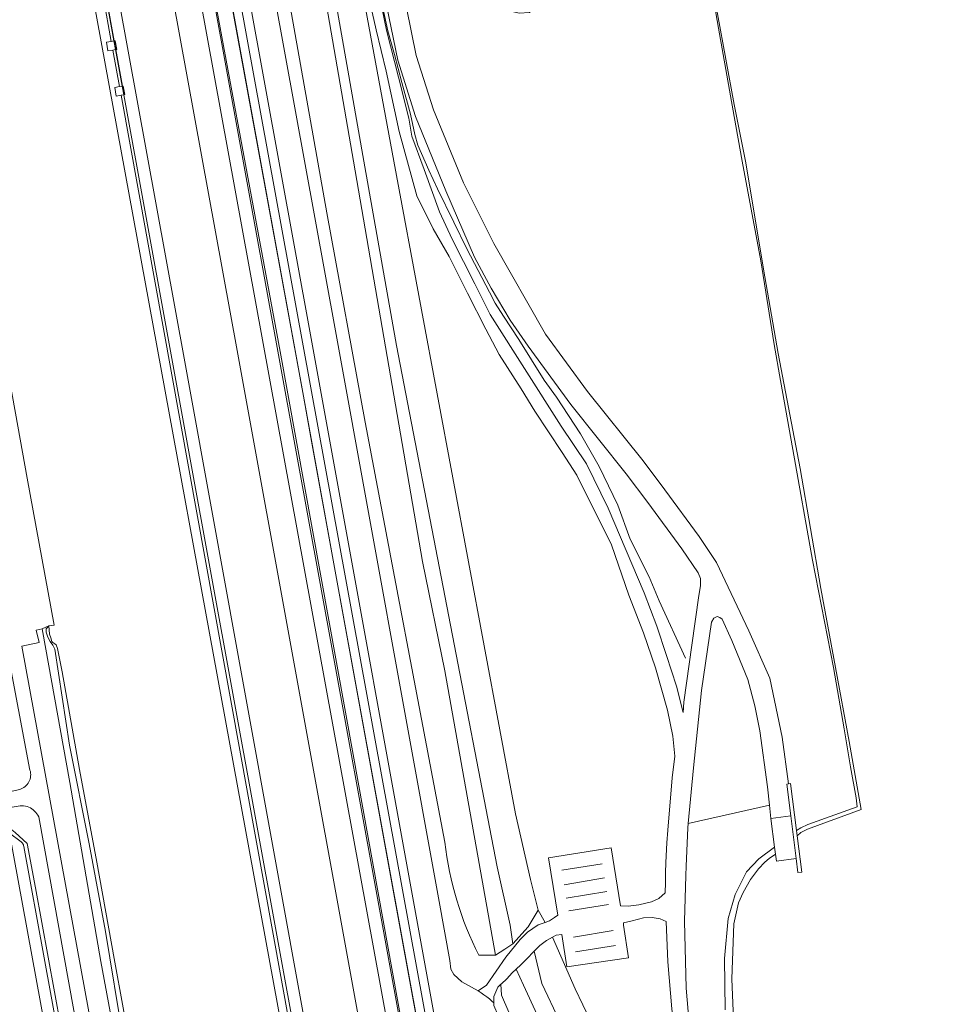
# Model space of a CAD drawing. Header units: metres. Extents: x 89888 to 94270, y 464165 to 468904.
# Tile 353 of 369: x 93266 to 93397, y 467881 to 468020. Entities that reach past the tile are written whole.
import ezdxf

# ---------------------------------------------------------------- set-up
doc = ezdxf.new("R2010")
doc.units = ezdxf.units.M
for name, color, linetype, lineweight in [('G_GRENS_ALGEMEEN_0', 251, 'CONTINUOUS', 13), ('Q_GELUIDSSCHERM_LIJN_0', 251, 'CONTINUOUS', 13), ('T_CULTUURGRENS_0', 251, 'CONTINUOUS', 13), ('T_HEK_0', 251, 'CONTINUOUS', 13), ('T_HEK_LIJN_0', 251, 'CONTINUOUS', 13), ('V_GELEIDECONSTRUCTIE_LIJN_0', 251, 'CONTINUOUS', 13), ('V_WEGGRENS_0', 251, 'CONTINUOUS', 13), ('W_WALBESCHERMING_LIJN_0', 251, 'CONTINUOUS', 13), ('W_WATERGRENS_0', 251, 'CONTINUOUS', 13)]:
    doc.layers.add(name, color=color, linetype=linetype, lineweight=lineweight)

# ---------------------------------------------------------------- blocks, each defined once
blk = doc.blocks.new('OGT_BLOK1_ACAD_1_FMEBLOCK14')
at = {"layer": 'T_CULTUURGRENS_0'}
for points in [[(-15.68, 67.07), (-15.59, 66.28), (-14.78, 64.84), (-14.01, 63.76), (-13.87, 63.37), (-13.94, 62.9), (-17.26, 49.22), (-17.82, 48.55), (-19.29, 48.5), (-20.54, 48.77), (-21.76, 49.22), (-22.56, 49.69), (-23.28, 50.85), (-26.05, 56.34), (-27.38, 59.95), (-27.94, 62.11), (-28.16, 64.22), (-28.5, 67.07)], [(19.9, -67.07), (20.54, -66.72), (21.54, -66.22), (28.5, -63.75), (28.36, -62.48), (27.54, -58.06), (26.64, -52.72), (25.16, -44.02), (22.2, -28.86), (19.4, -13.2), (17.67, -3.47), (16.76, 1.64), (14.87, 13.46), (12.23, 27.54), (11.08, 33.88), (8.9, 46.35), (6.83, 58.33), (5.25, 67.07)]]:
    blk.add_lwpolyline(points, dxfattribs=at)
blk = doc.blocks.new('OGT_BLOK1_ACAD_1_FMEBLOCK7')
at = {"layer": 'T_CULTUURGRENS_0'}
blk.add_line((-5.05, 36.36), (-12.03, 75.89), dxfattribs=at)
blk.add_lwpolyline([(-13.55, 75.89), (-10.09, 57.04), (-6.52, 36.36), (3.23, -20.22), (6.4, -35.67), (13.55, -75.89)], dxfattribs=at)
blk = doc.blocks.new('OGT_BLOK1_ACAD_1_FMEBLOCK4')
at = {"layer": 'V_WEGGRENS_0'}
blk.add_line((-25.14, 123.2), (19.83, -123.2), dxfattribs=at)
blk.add_lwpolyline([(25.14, -122.25), (23.46, -112.53), (-19.57, 123.2)], dxfattribs=at)

msp = doc.modelspace()

# ---------------------------------------------------------------- linework, layer by layer
at = {"layer": 'G_GRENS_ALGEMEEN_0'}
for p, q in [((93372.72, 467907.07), (93373.23, 467903.04)), ((93376.27, 467901.4), (93375.52, 467907.47)), ((93376.43, 467904.6), (93376.32, 467905.38)), ((93373.23, 467903.04), (93373.36, 467902.02))]:
    msp.add_line(p, q, dxfattribs=at)
for points in [[(93279.44, 468016.95), (93278.74, 468016.83), (93278.97, 468015.6), (93279.66, 468015.72)], [(93280.6, 468010.55), (93279.92, 468010.43), (93280.13, 468009.22), (93280.82, 468009.34)], [(93375.22, 467911.96), (93375.47, 467912.01), (93376.32, 467905.38)], [(93366.25, 467880.01), (93366.14, 467887.27), (93366.69, 467892.93), (93367.64, 467896.31), (93369.24, 467899.53), (93371.02, 467901.36), (93373.23, 467903.04)]]:
    msp.add_lwpolyline(points, dxfattribs=at)
at = {"layer": 'Q_GELUIDSSCHERM_LIJN_0'}
msp.add_line((93275.73, 468039.53), (93279.82, 468017.02), dxfattribs=at)
for points in [[(93279.82, 468017.02), (93279.82, 468017.02), (93280.04, 468015.79)], [(93280.04, 468015.79), (93280.04, 468015.79), (93280.98, 468010.61)], [(93280.98, 468010.61), (93280.98, 468010.61), (93281.2, 468009.4)], [(93281.2, 468009.4), (93281.2, 468009.4), (93305.91, 467873.77), (93320.94, 467790.73)]]:
    msp.add_lwpolyline(points, dxfattribs=at)
at = {"layer": 'T_CULTUURGRENS_0'}
for points in [[(93312.07, 468039.53), (93319.41, 468000), (93323.32, 467978.99), (93336.6, 467907.72), (93338.73, 467898.44), (93339.78, 467894.12)], [(93336.21, 467889.34), (93335.85, 467891.98), (93334.01, 467900.23), (93319.75, 467973.95), (93315.15, 468000)], [(93341.83, 467890.3), (93345.02, 467883), (93348.27, 467876.22), (93349.62, 467872.46), (93351.79, 467857.3), (93356.58, 467830.76), (93362.92, 467803.94), (93364.69, 467795.64)], [(93336.68, 467885.76), (93337.74, 467883.52), (93339.65, 467879.33), (93341.72, 467873.23), (93343.29, 467865.71), (93347.35, 467846.35), (93351.7, 467827.83), (93352.74, 467827.02), (93346.44, 467861.85), (93346.3, 467862.77), (93344.69, 467873.28), (93342.83, 467878.45), (93340.32, 467883.73), (93339.23, 467888.33)]]:
    msp.add_lwpolyline(points, dxfattribs=at)
at = {"layer": 'T_HEK_0'}
for points in [[(93342.58, 467893.41), (93341.28, 467901.52), (93350.12, 467902.93), (93351.46, 467894.74)], [(93351.89, 467892), (93352.59, 467887.39), (93343.85, 467886.1), (93343.14, 467890.66)]]:
    msp.add_lwpolyline(points, dxfattribs=at)
at = {"layer": 'T_HEK_LIJN_0'}
for p, q in [((93343.16, 467899.78), (93348.85, 467900.66)), ((93343.47, 467897.71), (93349.18, 467898.68)), ((93343.74, 467895.81), (93349.51, 467896.73)), ((93344.14, 467894.02), (93349.73, 467894.91)), ((93344.8, 467890.31), (93350.43, 467891.23)), ((93345.1, 467888.23), (93350.73, 467889.12))]:
    msp.add_line(p, q, dxfattribs=at)
msp.add_lwpolyline([(93317.51, 468023.23), (93318.55, 468018.45), (93319.47, 468015.09), (93320.54, 468011.13), (93321.73, 468006.67), (93322.34, 468003.78), (93322.8, 468002.28), (93324.32, 467998.75), (93325.57, 467996.1), (93327.87, 467991.4), (93329.72, 467987.6), (93332.91, 467981.5), (93333.7, 467979.93), (93334.91, 467978.12), (93337.07, 467974.78), (93340.67, 467969.04), (93342.41, 467966.65), (93345.78, 467961.47), (93348.42, 467956.84), (93351.07, 467951.38), (93352.83, 467946.59), (93355.48, 467941.22), (93356.93, 467937.86), (93360.62, 467929.76)], dxfattribs=at)
at = {"layer": 'V_GELEIDECONSTRUCTIE_LIJN_0'}
for p, q in [((93279.84, 468017.03), (93275.75, 468039.53)), ((93280.06, 468015.8), (93279.84, 468017.03)), ((93281, 468010.62), (93280.06, 468015.8)), ((93281.22, 468009.41), (93281, 468010.62))]:
    msp.add_line(p, q, dxfattribs=at)
msp.add_lwpolyline([(93320.96, 467790.73), (93305.93, 467873.77), (93281.22, 468009.41)], dxfattribs=at)
at = {"layer": 'V_WEGGRENS_0'}
for p, q in [((93275.34, 468039.53), (93279.44, 468016.95)), ((93285.31, 468038.69), (93297.22, 467973.22)), ((93307.61, 467975.44), (93295.95, 468039.53)), ((93299.57, 468039.53), (93311.12, 467976.01)), ((93289.83, 467971.65), (93277.89, 468037.33)), ((93279.44, 468016.95), (93279.82, 468017.02)), ((93279.82, 468017.02), (93279.84, 468017.03)), ((93280.04, 468015.79), (93279.66, 468015.72)), ((93279.66, 468015.72), (93280.6, 468010.55)), ((93280.06, 468015.8), (93280.04, 468015.79)), ((93280.6, 468010.55), (93280.98, 468010.61)), ((93281.2, 468009.4), (93280.82, 468009.34)), ((93280.82, 468009.34), (93320.49, 467790.64)), ((93280.98, 468010.61), (93281, 468010.62)), ((93281.22, 468009.41), (93281.2, 468009.4)), ((93325.58, 467876.62), (93307.61, 467975.44)), ((93307.66, 467873.51), (93289.83, 467971.65)), ((93270.61, 467934.31), (93269.64, 467933.91)), ((93268.8, 467933.72), (93269.64, 467933.91)), ((93372.52, 467908.97), (93361.01, 467906.35)), ((93372.52, 467908.97), (93372.72, 467907.07)), ((93372.72, 467907.07), (93375.52, 467907.47)), ((93265.04, 467904.98), (93280.24, 467821.9)), ((93340.8, 467892.39), (93339.78, 467894.12))]:
    msp.add_line(p, q, dxfattribs=at)
for points in [[(93333.75, 467887.75), (93331.41, 467887.73), (93330.95, 467888.67), (93330.51, 467889.62), (93330.09, 467890.58), (93329.69, 467891.55), (93329.31, 467892.53), (93328.95, 467893.52), (93328.62, 467894.51), (93328.31, 467895.51), (93328.02, 467896.52), (93327.75, 467897.54), (93327.5, 467898.56), (93327.28, 467899.58), (93327.08, 467900.61), (93326.9, 467901.65), (93326.74, 467902.68), (93326.61, 467903.72), (93315.32, 467963.12), (93309.91, 467992.72), (93303.52, 468028.87), (93301.5, 468039.53)], [(93375.22, 467911.96), (93374.31, 467918.59), (93372.55, 467926.91), (93369.57, 467933.61), (93365.04, 467943.28), (93362.57, 467946.93), (93357.71, 467953.56), (93354.63, 467957.65), (93346.78, 467967.45), (93340.83, 467975.57), (93333.53, 467988.35), (93329.24, 467996.94), (93325.01, 468007.25), (93322.57, 468014.96), (93319.8, 468028.48), (93318.67, 468039.53)], [(93317.11, 468028.07), (93319.94, 468014.28), (93322.45, 468006.32), (93326.76, 467995.81), (93330.78, 467986.44), (93333.15, 467982.05), (93335.82, 467977.55), (93338.37, 467973.85), (93344.4, 467965.63), (93352.26, 467955.81), (93355.3, 467951.77), (93360.12, 467945.2), (93362.43, 467941.79), (93362.77, 467941), (93362.77, 467939.95), (93362.53, 467938.61), (93361.54, 467931.58), (93360.42, 467923.53), (93360.31, 467922.08), (93359.37, 467925.79), (93357.96, 467930.14), (93356.56, 467934.28), (93354.78, 467938.96), (93349.71, 467950.96), (93346.64, 467957.24), (93343.04, 467962.55), (93333.03, 467978.35), (93330.84, 467982.65), (93327.63, 467988.97), (93325.83, 467992.84), (93323.68, 467998.85), (93321.93, 468003.53), (93321.53, 468006.07), (93320.06, 468011.91), (93318.37, 468018.52), (93317.1, 468024.75)], [(93315.3, 468025.72), (93316.88, 468018.56), (93318.29, 468012.73), (93320.13, 468004.21), (93322.63, 467995.12), (93324.96, 467990.43), (93327.24, 467986.52), (93329.83, 467981.34), (93332.38, 467976.25), (93334.31, 467972.7), (93337.38, 467967.82), (93339.31, 467964.66), (93343.18, 467958.83), (93345.28, 467955.62), (93350.15, 467945.79), (93352.61, 467938.63), (93354.72, 467933.32), (93356.39, 467928.36), (93358.1, 467922.39), (93358.85, 467918.71), (93359.15, 467915.9), (93358.76, 467912.82), (93358.14, 467905.43), (93358.01, 467903.63), (93357.84, 467900.84), (93357.83, 467899.41), (93357.83, 467898.03), (93357.76, 467896.55)], [(93279.84, 468017.03), (93279.97, 468017.05), (93280.2, 468015.82), (93280.06, 468015.8)], [(93281, 468010.62), (93281.13, 468010.64), (93281.34, 468009.43), (93281.22, 468009.41)], [(93311.12, 467976.01), (93325.78, 467895.33), (93327.29, 467886.99), (93327.45, 467885.75)], [(93297.22, 467973.22), (93313.81, 467882.07), (93315.13, 467874.81)], [(93361.01, 467906.35), (93361.77, 467914.23), (93362.92, 467925.19), (93364.3, 467934.84), (93364.66, 467935.4), (93365.11, 467935.62), (93365.49, 467935.51), (93365.8, 467935.28), (93367.21, 467932.26), (93369.46, 467926.72), (93370.43, 467923), (93371.15, 467919.48), (93372.25, 467911.53), (93372.52, 467908.97)], [(93298.14, 467786.57), (93297.11, 467792.3), (93295.35, 467801.91), (93293.54, 467810.88), (93291.25, 467822.09), (93289.09, 467833.89), (93286.02, 467849.21), (93283.69, 467862.13), (93281.12, 467875.91), (93278.61, 467891.08), (93276.32, 467903.51), (93273.55, 467917.45), (93271.47, 467931.03), (93271.19, 467931.56), (93270.79, 467932.09), (93270.47, 467932.7), (93270.23, 467933.4), (93270.23, 467933.89), (93270.61, 467934.31)], [(93266.81, 467931.44), (93269.22, 467931.98), (93268.8, 467933.72)], [(93269.64, 467933.91), (93273.57, 467912.16), (93277.96, 467886.87), (93281.9, 467865.49), (93287.14, 467837.98), (93292.52, 467812.51), (93296.05, 467790.9), (93296.59, 467786.28)], [(93295.43, 467786.07), (93294.46, 467790.87), (93294.28, 467791.53), (93294.07, 467792.19), (93293.85, 467792.83), (93293.6, 467793.47), (93293.33, 467794.1), (93293.04, 467794.72), (93292.73, 467795.34), (93292.4, 467795.94), (93292.05, 467796.53), (93291.68, 467797.1), (93291.29, 467797.67), (93266.81, 467931.44)], [(93264.71, 467930.97), (93267.93, 467913.92), (93267.99, 467913.71), (93268.02, 467913.5), (93268.04, 467913.29), (93268.03, 467913.07), (93268.01, 467912.86), (93267.96, 467912.65), (93267.88, 467912.44), (93267.79, 467912.25), (93267.69, 467912.06), (93267.56, 467911.89), (93267.42, 467911.72), (93267.26, 467911.58), (93267.08, 467911.45), (93266.9, 467911.34), (93266.7, 467911.25), (93266.5, 467911.17), (93266.29, 467911.12), (93263.77, 467910.57)], [(93375.52, 467907.47), (93374.97, 467911.92), (93375.22, 467911.96)], [(93264.15, 467908.51), (93266.05, 467908.78), (93266.29, 467908.84), (93266.54, 467908.87), (93266.79, 467908.87), (93267.04, 467908.86), (93267.29, 467908.82), (93267.53, 467908.75), (93267.76, 467908.67), (93267.99, 467908.56), (93268.21, 467908.43), (93268.41, 467908.29), (93268.6, 467908.12), (93268.77, 467907.94), (93268.92, 467907.74), (93269.05, 467907.53), (93269.17, 467907.31), (93288.18, 467802.22), (93281.96, 467810.77)], [(93397.24, 467729.2), (93392.84, 467740.6), (93387.7, 467754.38), (93382.99, 467767.25), (93378.76, 467781.15), (93374.6, 467795.91), (93371.28, 467808.47), (93368.3, 467822.11), (93367.01, 467830.41), (93366.07, 467838.79), (93364.33, 467850.76), (93362.84, 467862.98), (93361.6, 467873.17), (93360.71, 467883.08), (93360.51, 467892.54), (93360.68, 467899.01), (93360.74, 467900.34), (93360.96, 467905.74), (93361.01, 467906.35)], [(93280.21, 467820.69), (93280.35, 467820.92), (93280.41, 467821.01), (93281.41, 467822.55), (93282.08, 467823.84), (93282.11, 467824.28), (93278.97, 467841.19), (93275.7, 467859.21), (93272.28, 467877.68), (93268.7, 467897.29), (93267.54, 467903.52), (93265.83, 467905.09), (93264.9, 467905.83), (93264.64, 467905.78)], [(93280.24, 467821.9), (93281.46, 467823.6), (93281.45, 467824.39), (93267.07, 467903.12), (93267.04, 467903.25), (93267, 467903.37), (93266.94, 467903.49), (93266.87, 467903.59), (93266.78, 467903.69), (93266.68, 467903.77), (93265.04, 467904.98)], [(93357.76, 467896.55), (93356.88, 467895.75), (93355.83, 467895.31), (93354.04, 467894.89), (93352.55, 467894.67), (93351.46, 467894.74)], [(93339.78, 467894.12), (93338.38, 467891.77), (93336.21, 467889.34)], [(93342.58, 467893.41), (93342.1, 467893.06), (93341.42, 467892.62), (93340.8, 467892.39)], [(93351.89, 467892), (93351.85, 467892.3), (93352.9, 467892.58), (93353.97, 467892.85), (93354.71, 467893.01), (93355.9, 467893.06), (93357.07, 467892.89), (93357.91, 467892.53)], [(93357.91, 467892.53), (93358.15, 467886.8), (93358.7, 467880.15), (93359.59, 467872.43), (93360.74, 467861.63), (93362.54, 467847.84), (93363.16, 467841.65), (93364.71, 467830.08), (93366.55, 467819.06), (93368.43, 467810.34), (93370.26, 467803.35), (93371.41, 467797.76), (93364.69, 467795.64)], [(93331.3, 467882.69), (93332.49, 467883.51), (93335.25, 467887.49), (93337.25, 467889.96), (93338.31, 467891.02), (93339.82, 467892.03), (93340.8, 467892.39)], [(93339.23, 467888.33), (93340.05, 467889.11), (93340.96, 467889.83), (93341.83, 467890.3)], [(93341.83, 467890.3), (93342.36, 467890.58), (93343.14, 467890.66)], [(93336.21, 467889.34), (93335.07, 467888.6), (93333.75, 467887.75)], [(93336.68, 467885.76), (93337.35, 467886.4), (93338.31, 467887.31), (93339.09, 467888.18), (93339.23, 467888.33)], [(93327.45, 467885.75), (93327.87, 467885.02), (93329.02, 467883.96), (93331.3, 467882.69)], [(93334.54, 467883.64), (93334.64, 467883.72), (93335.39, 467884.39), (93336.13, 467885.24), (93336.68, 467885.76)], [(93331.3, 467882.69), (93331.72, 467882.43), (93332.12, 467882.16), (93332.52, 467881.87), (93332.9, 467881.57), (93333.27, 467881.25), (93333.52, 467881.03)], [(93334.54, 467883.64), (93334.1, 467883.22), (93333.53, 467881.92), (93333.52, 467881.03)], [(93357.68, 467794.35), (93357.26, 467799.82), (93355.03, 467808.27), (93350.03, 467827.45), (93342.02, 467858.65), (93340.2, 467865.06), (93336.83, 467876.94), (93334.6, 467882.11), (93334.54, 467883.64)], [(93333.52, 467881.03), (93333.51, 467880.62), (93334.13, 467879.2), (93334.97, 467877.46)]]:
    msp.add_lwpolyline(points, dxfattribs=at)
at = {"layer": 'W_WALBESCHERMING_LIJN_0'}
for p, q in [((93290.91, 468039.53), (93335.74, 467793.48)), ((93293.26, 468039.53), (93306.6, 467966.77))]:
    msp.add_line(p, q, dxfattribs=at)
for points in [[(93336.01, 467793.48), (93324.13, 467857.96), (93313.64, 467916.12), (93303.33, 467973.09), (93291.03, 468039.53)], [(93306.6, 467966.77), (93307.67, 467960.93), (93311, 467942.57)], [(93311, 467942.57), (93319.11, 467897.99), (93338.09, 467793.86)]]:
    msp.add_lwpolyline(points, dxfattribs=at)
at = {"layer": 'W_WATERGRENS_0'}
for p, q in [((93319.49, 467790.48), (93273.87, 468039.53)), ((93306.6, 467966.77), (93293.34, 468039.53)), ((93311, 467942.57), (93306.6, 467966.77)), ((93338.09, 467793.86), (93311, 467942.57))]:
    msp.add_line(p, q, dxfattribs=at)
for points in [[(93270.61, 467934.31), (93271.34, 467934.41), (93267.53, 467955.2), (93264.15, 467974.09), (93259.98, 467996.5), (93259.34, 468000), (93257.5, 468010.05), (93254.92, 468024.77), (93253.43, 468033.13), (93252.25, 468039.53)], [(93361.9, 468039.53), (93363.37, 468031.55), (93365.17, 468020.85), (93367.53, 468008.04), (93369.11, 468000), (93371.85, 467983.64), (93373.75, 467972.84), (93376.87, 467956.58), (93379.77, 467939.58), (93381.87, 467928.41), (93383.77, 467917.96), (93385.47, 467908.33), (93377.88, 467905.56), (93376.93, 467905.11), (93376.43, 467904.6)], [(93270.61, 467934.31), (93270.69, 467933.13), (93270.89, 467932.6), (93271.05, 467932.11), (93271.17, 467931.95), (93271.45, 467931.78), (93271.65, 467931.62), (93271.81, 467931.09), (93272.47, 467927.83), (93274.92, 467914.01), (93277.37, 467900.92), (93279.85, 467887.26), (93282.38, 467873.32), (93284.71, 467860.56), (93286.38, 467851.59), (93288.26, 467841.57), (93289.48, 467834.75), (93292.18, 467819.74), (93294.41, 467807.81), (93296.74, 467796), (93298.43, 467786.62)], [(93376.43, 467904.6), (93377.08, 467899.5), (93376.51, 467899.42), (93376.27, 467901.4)], [(93373.36, 467902.02), (93372.49, 467901.43), (93371.85, 467900.9), (93370.96, 467899.96), (93369.85, 467898.43), (93368.77, 467896.6), (93368.15, 467895.16), (93367.48, 467892.17), (93367.2, 467884.4), (93367.48, 467877.58)], [(93373.36, 467902.02), (93373.49, 467901.03), (93376.27, 467901.4)]]:
    msp.add_lwpolyline(points, dxfattribs=at)

# ---------------------------------------------------------------- block references
at = {"layer": 'T_CULTUURGRENS_0'}
for name, p in [('OGT_BLOK1_ACAD_1_FMEBLOCK7', (93320.2, 467963.64)), ('OGT_BLOK1_ACAD_1_FMEBLOCK14', (93356.42, 467972.46))]:
    msp.add_blockref(name, p, dxfattribs=at)
at = {"layer": 'V_WEGGRENS_0'}
msp.add_blockref('OGT_BLOK1_ACAD_1_FMEBLOCK4', (93314.16, 467916.33), dxfattribs=at)

doc.saveas('drawing.dxf')
